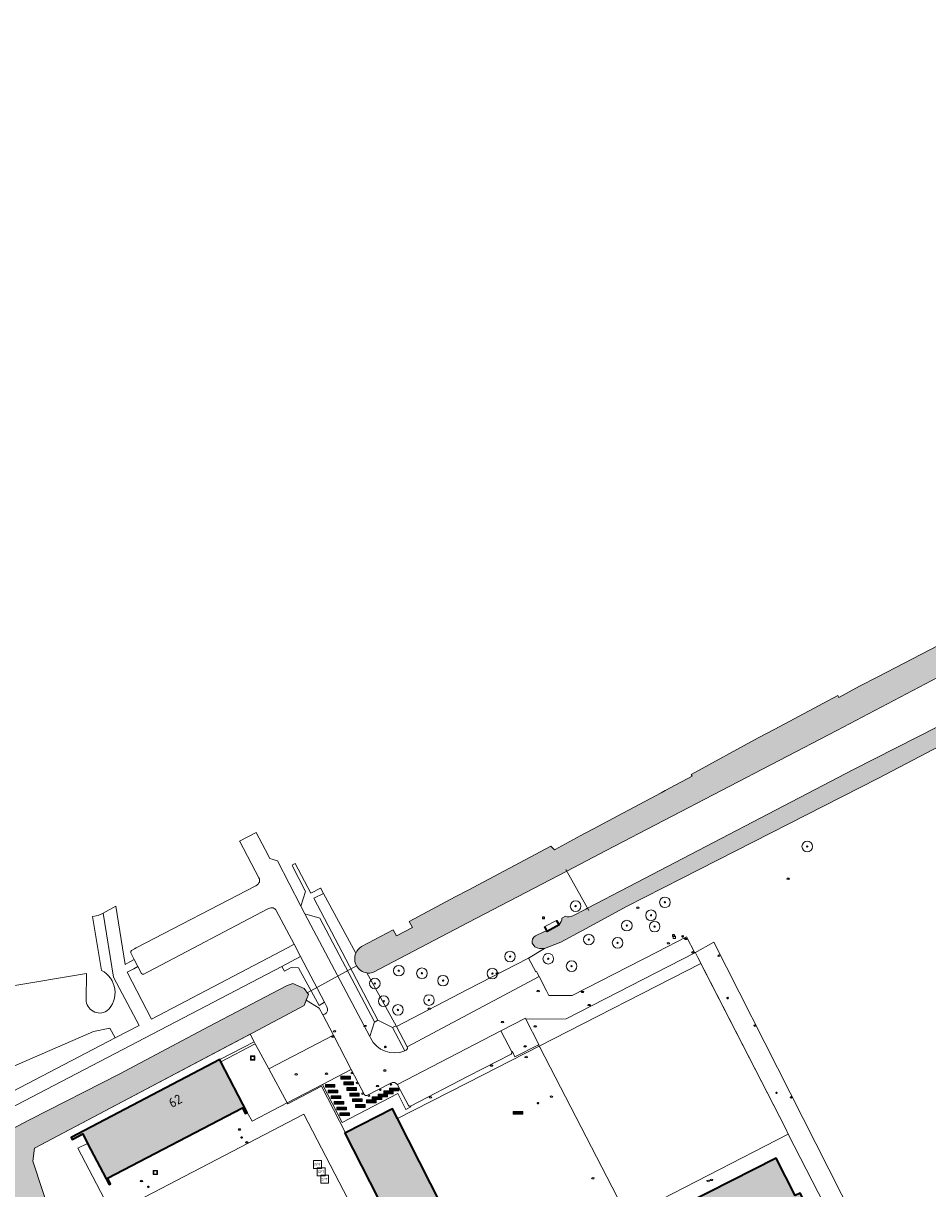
# Model space of a CAD drawing. Header units: metres. Extents: x 125349 to 128236, y 501602 to 503797.
# Tile 359 of 656: x 126416 to 126586, y 502829 to 503049. Entities that reach past the tile are written whole.
import ezdxf
from ezdxf.enums import TextEntityAlignment as Align

# ---------------------------------------------------------------- set-up
doc = ezdxf.new("R2010")
doc.units = ezdxf.units.M
doc.layers.get('0').update_dxf_attribs({"linetype": 'CONTINUOUS'})
for name, color, linetype, lineweight in [('B-WE-GK-BESCHOEIING-G', 130, 'GK-BESCHOEIING-SO', 18), ('B-WE-GK-KADEMUUR-G', 150, 'CONTINUOUS', 35), ('B-WE-GR-BEPLANTING_CULTUUR_HEESTERS-GV', 90, 'CONTINUOUS', 18), ('B-WE-GR-BOOM-S-500', 90, 'CONTINUOUS', 18), ('B-WE-GR-GRAS-GV', 60, 'CONTINUOUS', 13), ('B-WE-GR-GROENVOORZIENING-GV', 80, 'CONTINUOUS', 18), ('B-WE-IE-MEUBILAIR-S', 7, 'CONTINUOUS', 18), ('B-WE-IE-MEUBILAIR_WEGMEUBILAIR-S', 7, 'CONTINUOUS', 18), ('B-WE-IE-MEUBILAIR_WEGMEUBILAIR_AFVALBAK-S', 7, 'CONTINUOUS', 18), ('B-WE-IE-TERREINAFSCHEIDING_KUNSTMATIG_HEKWERK-G', 20, 'IE-TERREINAFSCHEIDING_KUNSTMATIG-SO', 18), ('B-WE-IE-TERREINAFSCHEIDING_KUNSTMATIG_MUUR-G', 90, 'IE-TERREINAFSCHEIDING_KUNSTMATIG-SO', 18), ('B-WE-KW-KUNSTWERK_DUIKER-G', 170, 'CONTINUOUS', 18), ('B-WE-KW-KUNSTWERK_GEMAAL-GV', 170, 'CONTINUOUS', 18), ('B-WE-OG-BEBOUWING-GV', 7, 'CONTINUOUS', 35), ('B-WE-OG-BEBOUWING-T18', 10, 'CONTINUOUS', 18), ('B-WE-OG-TERREIN_BEGROEID-GV', 7, 'CONTINUOUS', 18), ('B-WE-OG-TERREIN_ERF-GV', 7, 'CONTINUOUS', 18), ('B-WE-OG-WATER-GV', 130, 'CONTINUOUS', 18), ('B-WE-VH-HALFVERHARDING_GRAVEL-GV', 130, 'CONTINUOUS', 18), ('B-WE-VH-OPENVERHARDING-GV', 90, 'CONTINUOUS', 18), ('B-WE-VH-OPENVERHARDING_BETONSTRAATSTEEN-GV', 90, 'CONTINUOUS', 18), ('B-WE-VH-OPENVERHARDING_TEGEL-GV', 90, 'CONTINUOUS', 18)]:
    doc.layers.add(name, color=color, linetype=linetype, lineweight=lineweight)
doc.layers.add('B-WE-OG-BEBOUWING-V', color=7, linetype='CONTINUOUS', lineweight=18, true_color=0xcc646e)
doc.layers.add('B-WE-OG-WATER-V', color=7, linetype='CONTINUOUS', lineweight=18, true_color=0xbee8ff)
doc.styles.add('NLCS-ISO', font='NLCS-ISO.ttf')
doc.styles.add('NLCS-ISO-M1000-T18', font='NLCS-ISO.ttf', dxfattribs={"height": 1.8})
doc.linetypes.add('GK-BESCHOEIING-SO', pattern='A,18,-3,[1,NLCS.SHX,S=0.6,R=0,X=0,Y=0],-3', length=24)
doc.linetypes.add('IE-TERREINAFSCHEIDING_KUNSTMATIG-SO', pattern='A,4,[82,NLCS.SHX,S=0.75,R=90,X=0,Y=0],4,-2', length=10)

# ---------------------------------------------------------------- blocks, each defined once
blk = doc.blocks.new('SIE-WEG_AFVALBAK-SO')
at = {"color": 0, "linetype": 'ByBlock', "lineweight": 18}
for points in [[(-2, -2), (2, -2), (2, 2), (-2, 2)], [(-1.5, -1.5), (1.5, -1.5), (1.5, 1.5), (-1.5, 1.5)]]:
    blk.add_lwpolyline(points, close=True, dxfattribs=at)
blk = doc.blocks.new('SIE-MEUBILAIR_KAST_ELEKTRA-SO')
for points in [[(-1, 1), (1, 1), (1, 0.84), (-1, 0.84)], [(-1, 0.76), (1, 0.76), (1, -1), (-1, -1)]]:
    blk.add_lwpolyline(points, close=True)
at = {"style": 'NLCS-ISO'}
blk.add_text('et', height=0.75, dxfattribs=at).set_placement((0, 0), align=Align.MIDDLE_CENTER)
blk = doc.blocks.new('SIE-MEUBILAIR_PAAL_LICHTMAST-SO')
for points in [[(-0.6, 0), (-1, 0)], [(-0.7, 0.7), (-0.4, 0.4)], [(0, 1), (0, 0.6)], [(0.4, 0.4), (0.7, 0.7)], [(1, 0), (0.6, 0)], [(-0.7, -0.7), (-0.4, -0.4)], [(0, -0.6), (0, -1)], [(0.4, -0.4), (0.7, -0.7)]]:
    blk.add_lwpolyline(points)
blk.add_circle((0, 0), 0.5)
blk = doc.blocks.new('SIE-MEUBILAIR_PAAL_AFSLUITPAAL-SO')
blk.add_circle((0, 0), 0.75)
at = {"style": 'NLCS-ISO'}
blk.add_text('af', height=0.75, dxfattribs=at).set_placement((0, 0.1), align=Align.MIDDLE_CENTER)
blk = doc.blocks.new('SIE-MEUBILAIR_PUT_BRANDKRAAN-SO')
blk.add_ellipse((0, 0), major_axis=(1.25, 0), ratio=0.54)
at = {"style": 'NLCS-ISO'}
blk.add_text('bk', height=0.75, dxfattribs=at).set_placement((0, 0), align=Align.MIDDLE_CENTER)
blk = doc.blocks.new('SIE-MEUBILAIR_PUT_GASPUT-SO')
blk.add_ellipse((0, 0), major_axis=(1.25, 0), ratio=0.54)
at = {"style": 'NLCS-ISO'}
blk.add_text('gas ', height=0.75, dxfattribs=at).set_placement((0.5, 0.2), align=Align.MIDDLE_CENTER)
blk = doc.blocks.new('SIE-MEUBILAIR_PUT_KOLK-SO')
blk.add_ellipse((0, 0), major_axis=(1.25, 0), ratio=0.54)
at = {"style": 'NLCS-ISO'}
blk.add_text('klk', height=0.75, dxfattribs=at).set_placement((0, 0), align=Align.MIDDLE_CENTER)
blk = doc.blocks.new('SIE-MEUBILAIR_PUT_RIOOLPUT-SO')
blk.add_ellipse((0, 0), major_axis=(1.25, 0), ratio=0.54)
at = {"style": 'NLCS-ISO'}
blk.add_text('ri', height=0.75, dxfattribs=at).set_placement((0, 0.1), align=Align.MIDDLE_CENTER)
blk = doc.blocks.new('SIE-MEUBILAIR_PUT-SO')
blk.add_ellipse((0, 0), major_axis=(1.25, 0), ratio=0.54)
blk = doc.blocks.new('SIE-MEUBILAIR_PUT_DRAINAGEPUT-SO')
blk.add_ellipse((0, 0), major_axis=(1.25, 0), ratio=0.54)
at = {"style": 'NLCS-ISO'}
blk.add_text('dr', height=0.75, dxfattribs=at).set_placement((0, 0), align=Align.MIDDLE_CENTER)
blk = doc.blocks.new('SIE-WEG_FIETSREK-SO')
for p, q in [((-4.5, 1.3), (-2, -1.2)), ((-4.5, 0), (-3.3, -1.2)), ((-3.3, 1.3), (-0.8, -1.2)), ((-2, 1.3), (0.5, -1.2)), ((-0.7, 1.3), (1.8, -1.2)), ((0.5, 1.3), (3, -1.2)), ((1.8, 1.3), (4.3, -1.2)), ((3, 1.3), (4.5, -0.2)), ((4.3, 1.3), (4.5, 1))]:
    blk.add_line(p, q)
at = {"flags": 128}
blk.add_lwpolyline([(4.5, -1.3), (-4.5, -1.3), (-4.5, 1.3), (4.5, 1.3), (4.5, -1.3)], close=True, dxfattribs=at)
blk = doc.blocks.new('SIE-WEG_SPEELTOESTEL-SO')
at = {"flags": 128}
blk.add_lwpolyline([(-3.75, -3.75), (3.75, -3.75), (3.75, 3.75), (-3.75, 3.75)], close=True, dxfattribs=at)
at = {"style": 'NLCS-ISO'}
blk.add_text('SPT', height=2.25, dxfattribs=at).set_placement((0, 0), align=Align.MIDDLE_CENTER)
blk = doc.blocks.new('SGR-BOOM_01-SO')
at = {"linetype": 'ByBlock', "lineweight": 18}
h = blk.add_hatch(color=0, dxfattribs=at)
h.dxf.hatch_style = 1
edge = h.paths.add_edge_path()
edge.add_arc((0, 0), 0.25, 0, 360)
at = {"color": 0, "linetype": 'ByBlock', "lineweight": 18}
for radius in [2, 0.25]:
    blk.add_circle((0, 0), radius, dxfattribs=at)

msp = doc.modelspace()

# ---------------------------------------------------------------- hatches: boundary and pattern name
at = {"layer": 'B-WE-OG-BEBOUWING-V'}
for points in [[(126428.37, 502838.018), (126432.416, 502830.285), (126432.667, 502830.433), (126432.125, 502831.488), (126457.52, 502844.709), (126458.013, 502843.654), (126458.365, 502843.851), (126453.436, 502853.401), (126453.233, 502853.793), (126425.276, 502839.142), (126425.473, 502838.739), (126427.482, 502839.826)], [(126486.695, 502842.69), (126485.773, 502844.502), (126476.882, 502840.012), (126476.791, 502839.966), (126483.057, 502827.665), (126486.066, 502821.841), (126487.021, 502822.334), (126495, 502826.377)], [(126566.47, 502820.804), (126562.456, 502828.658), (126561.551, 502828.218), (126557.98, 502835.257), (126541.034, 502826.64), (126550.724, 502807.884), (126561.888, 502813.663), (126561.057, 502815.372), (126567.544, 502818.702)]]:
    msp.add_hatch(color=256, dxfattribs=at).paths.add_polyline_path(points)
at = {"layer": 'B-WE-OG-WATER-V'}
h = msp.add_hatch(color=256, dxfattribs=at)
edge = h.paths.add_edge_path()
edge.add_line((126649.39, 502963.593), (126595.115, 502935.236))
edge.add_line((126595.115, 502935.236), (126595.377, 502934.732))
edge.add_line((126595.377, 502934.732), (126593.697, 502933.857))
edge.add_line((126593.697, 502933.857), (126593.436, 502934.359))
edge.add_line((126593.436, 502934.359), (126577.12, 502925.88))
edge.add_line((126577.12, 502925.88), (126573.638, 502924.132))
edge.add_line((126573.638, 502924.132), (126569.751, 502921.984))
edge.add_line((126569.751, 502921.984), (126569.556, 502922.387))
edge.add_line((126569.556, 502922.387), (126557.705, 502915.995))
edge.add_line((126557.705, 502915.995), (126554.586, 502914.388))
edge.add_line((126554.586, 502914.388), (126541.976, 502907.45))
edge.add_line((126541.976, 502907.45), (126542.127, 502907.165))
edge.add_line((126542.127, 502907.165), (126537.072, 502904.443))
edge.add_line((126537.072, 502904.443), (126536.303, 502904.029))
edge.add_line((126536.303, 502904.029), (126531.259, 502901.333))
edge.add_line((126531.259, 502901.333), (126529.121, 502900.2))
edge.add_line((126529.121, 502900.2), (126529.087, 502900.183))
edge.add_line((126529.087, 502900.183), (126524.55, 502897.778))
edge.add_line((126524.55, 502897.778), (126521.08, 502895.904))
edge.add_line((126521.08, 502895.904), (126516.24, 502893.289))
edge.add_line((126516.24, 502893.289), (126515.565, 502894.013))
edge.add_line((126515.565, 502894.013), (126500, 502885.729))
edge.add_line((126500, 502885.729), (126497.533, 502884.416))
edge.add_line((126497.533, 502884.416), (126488.897, 502879.832))
edge.add_line((126488.897, 502879.832), (126489.491, 502878.698))
edge.add_line((126489.491, 502878.698), (126486.48, 502877.12))
edge.add_line((126486.48, 502877.12), (126485.893, 502878.238))
edge.add_line((126485.893, 502878.238), (126479.918, 502875.067))
edge.add_arc((126481.314, 502872.767), 2.69, 121.26532, 156.50183)
edge.add_arc((126481.309, 502872.774), 2.682, 156.59264, 210.22925)
edge.add_arc((126481.322, 502872.789), 2.702, 210.34174, 261.19582)
edge.add_arc((126481.32, 502872.793), 2.705, 261.26343, 285.26011)
edge.add_line((126482.032, 502870.183), (126497.464, 502878.266))
edge.add_line((126497.464, 502878.266), (126500, 502879.591))
edge.add_line((126500, 502879.591), (126518.537, 502889.271))
edge.add_line((126518.537, 502889.271), (126525.98, 502893.158))
edge.add_line((126525.98, 502893.158), (126569.382, 502915.788))
edge.add_line((126569.382, 502915.788), (126606.348, 502935.238))
edge.add_line((126606.348, 502935.238), (126648.844, 502957.378))
edge.add_line((126648.844, 502957.378), (126700.701, 502984.917))
edge.add_line((126700.701, 502984.917), (126717.744, 502993.282))
edge.add_line((126717.744, 502993.282), (126730.68, 503000))
edge.add_line((126730.68, 503000), (126739.625, 503004.643))
edge.add_arc((126740.201, 503003.751), 1.062, 63.71937, 122.84656, ccw=False)
edge.add_arc((126740.163, 503003.771), 1.061, -1.40796, 61.39885, ccw=False)
edge.add_line((126741.224, 503003.745), (126741.664, 503000))
edge.add_line((126741.664, 503000), (126743.448, 502984.853))
edge.add_line((126743.448, 502984.853), (126743.636, 502983.701))
edge.add_line((126743.636, 502983.701), (126743.909, 502981.298))
edge.add_line((126743.909, 502981.298), (126744.536, 502970.34))
edge.add_line((126744.536, 502970.34), (126744.673, 502960.484))
edge.add_arc((126860.693, 502955.734), 116.117, 177.65547, 181.06876)
edge.add_arc((126854.276, 502956.005), 109.707, 181.27297, 184.32961)
edge.add_line((126744.882, 502947.723), (126746.743, 502930.814))
edge.add_line((126746.743, 502930.814), (126748.58, 502916.243))
edge.add_line((126748.58, 502916.243), (126750.334, 502903.223))
edge.add_line((126750.334, 502903.223), (126752.533, 502889.748))
edge.add_line((126752.533, 502889.748), (126754.076, 502871.33))
edge.add_line((126754.076, 502871.33), (126754.921, 502867.372))
edge.add_line((126754.921, 502867.372), (126755.354, 502863.348))
edge.add_line((126755.354, 502863.348), (126755.465, 502859.307))
edge.add_line((126755.465, 502859.307), (126755.346, 502855.265))
edge.add_line((126755.346, 502855.265), (126755.163, 502852.129))
edge.add_line((126755.163, 502852.129), (126754.976, 502848.993))
edge.add_arc((126731.659, 502850.414), 23.36, 341.10134, 356.51199, ccw=False)
edge.add_arc((126685.456, 502868.117), 72.828, 334.89845, 339.69851, ccw=False)
edge.add_line((126751.406, 502837.221), (126749.84, 502835.855))
edge.add_line((126749.84, 502835.855), (126747.793, 502834.252))
edge.add_line((126747.793, 502834.252), (126745.595, 502832.65))
edge.add_line((126745.595, 502832.65), (126742.999, 502830.697))
edge.add_line((126742.999, 502830.697), (126740.402, 502828.894))
edge.add_line((126740.402, 502828.894), (126738.854, 502827.841))
edge.add_line((126738.854, 502827.841), (126737.106, 502826.739))
edge.add_line((126737.106, 502826.739), (126736.624, 502826.408))
edge.add_arc((126594.642, 503064.557), 277.261, 297.92691, 300.80295, ccw=False)
edge.add_arc((126610.844, 503037.654), 245.909, 293.72887, 297.52728, ccw=False)
edge.add_line((126709.8, 502812.534), (126708.532, 502812.005))
edge.add_line((126708.532, 502812.005), (126706.933, 502811.303))
edge.add_line((126706.933, 502811.303), (126704.834, 502810.401))
edge.add_line((126704.834, 502810.401), (126701.836, 502809.197))
edge.add_line((126701.836, 502809.197), (126698.639, 502807.944))
edge.add_line((126698.639, 502807.944), (126695.041, 502806.69))
edge.add_line((126695.041, 502806.69), (126691.614, 502805.476))
edge.add_line((126691.614, 502805.476), (126656.229, 502790.887))
edge.add_line((126656.229, 502790.887), (126651.241, 502787.441))
edge.add_line((126651.241, 502787.441), (126645.232, 502786.656))
edge.add_line((126645.232, 502786.656), (126639.006, 502784.274))
edge.add_line((126639.006, 502784.274), (126621.677, 502777.212))
edge.add_line((126621.677, 502777.212), (126596.566, 502767.184))
edge.add_line((126596.566, 502767.184), (126577.774, 502758.887))
edge.add_line((126577.774, 502758.887), (126554.965, 502750))
edge.add_line((126554.965, 502750), (126511.483, 502732.739))
edge.add_line((126511.483, 502732.739), (126500, 502728.455))
edge.add_line((126500, 502728.455), (126478.568, 502720.058))
edge.add_line((126478.568, 502720.058), (126476.465, 502719.234))
edge.add_line((126476.465, 502719.234), (126457.607, 502711.584))
edge.add_line((126457.607, 502711.584), (126450.639, 502708.758))
edge.add_arc((126449.898, 502709.714), 1.209, 255.33262, 307.77093, ccw=False)
edge.add_arc((126449.839, 502709.728), 1.21, 214.15412, 258.22059, ccw=False)
edge.add_line((126448.838, 502709.049), (126438.92, 502733.475))
edge.add_line((126438.92, 502733.475), (126432.355, 502750))
edge.add_line((126432.355, 502750), (126431.699, 502751.671))
edge.add_line((126431.699, 502751.671), (126429.409, 502757.5))
edge.add_arc((126430.145, 502757.911), 0.843, 149.70852, 209.19494, ccw=False)
edge.add_arc((126430.212, 502757.878), 0.917, 108.59654, 150.01956, ccw=False)
edge.add_line((126429.919, 502758.747), (126439.647, 502762.47))
edge.add_arc((126439.237, 502764.314), 1.89, 282.54625, 335.13681)
edge.add_arc((126439.228, 502764.302), 1.892, 335.59952, 379.17683)
edge.add_line((126441.015, 502764.923), (126431.425, 502794.156))
edge.add_line((126431.425, 502794.156), (126418.037, 502834.678))
edge.add_line((126418.037, 502834.678), (126418.384, 502837.119))
edge.add_line((126418.384, 502837.119), (126458.944, 502858.588))
edge.add_line((126458.944, 502858.588), (126459.436, 502858.848))
edge.add_line((126459.436, 502858.848), (126469.118, 502863.982))
edge.add_line((126469.118, 502863.982), (126469.508, 502865))
edge.add_line((126469.508, 502865), (126469.914, 502866.061))
edge.add_line((126469.914, 502866.061), (126469.153, 502867.199))
edge.add_line((126469.153, 502867.199), (126466.971, 502868.143))
edge.add_line((126466.971, 502868.143), (126465.782, 502867.694))
edge.add_line((126465.782, 502867.694), (126451.177, 502860.036))
edge.add_line((126451.177, 502860.036), (126434.286, 502851.073))
edge.add_line((126434.286, 502851.073), (126417.572, 502842.538))
edge.add_line((126417.572, 502842.538), (126395.84, 502831.133))
edge.add_line((126395.84, 502831.133), (126395.172, 502828.411))
edge.add_line((126395.172, 502828.411), (126396.146, 502825.581))
edge.add_line((126396.146, 502825.581), (126403.121, 502808.169))
edge.add_line((126403.121, 502808.169), (126408.182, 502795.674))
edge.add_line((126408.182, 502795.674), (126413.636, 502782.226))
edge.add_line((126413.636, 502782.226), (126419.383, 502767.825))
edge.add_line((126419.383, 502767.825), (126420.021, 502766.169))
edge.add_line((126420.021, 502766.169), (126420.513, 502765.115))
edge.add_line((126420.513, 502765.115), (126426.579, 502750))
edge.add_line((126426.579, 502750), (126443.186, 502709.075))
edge.add_line((126443.186, 502709.075), (126443.386, 502709.175))
edge.add_line((126443.386, 502709.175), (126446.304, 502702.587))
edge.add_arc((126449.445, 502705.766), 4.469, 225.34388, 259.2026)
edge.add_arc((126449.384, 502705.811), 4.503, 260.07725, 303.30149)
edge.add_line((126451.856, 502702.048), (126458.782, 502705.006))
edge.add_line((126458.782, 502705.006), (126498.711, 502722.056))
edge.add_line((126498.711, 502722.056), (126500.613, 502721.661))
edge.add_line((126500.613, 502721.661), (126509.491, 502723.201))
edge.add_line((126509.491, 502723.201), (126528.673, 502730.57))
edge.add_line((126528.673, 502730.57), (126534.731, 502732.495))
edge.add_line((126534.731, 502732.495), (126570.746, 502747.463))
edge.add_line((126570.746, 502747.463), (126577.063, 502750))
edge.add_line((126577.063, 502750), (126598.871, 502758.758))
edge.add_line((126598.871, 502758.758), (126601.337, 502760.181))
edge.add_line((126601.337, 502760.181), (126627.602, 502770.497))
edge.add_line((126627.602, 502770.497), (126635.178, 502772.915))
edge.add_line((126635.178, 502772.915), (126649.403, 502779.611))
edge.add_line((126649.403, 502779.611), (126659.793, 502783.248))
edge.add_line((126659.793, 502783.248), (126667.084, 502786.919))
edge.add_line((126667.084, 502786.919), (126692.499, 502797.294))
edge.add_line((126692.499, 502797.294), (126717.012, 502807.429))
edge.add_line((126717.012, 502807.429), (126720.78, 502809.038))
edge.add_line((126720.78, 502809.038), (126720.989, 502809.093))
edge.add_line((126720.989, 502809.093), (126722.664, 502809.533))
edge.add_line((126722.664, 502809.533), (126727.555, 502811.12))
edge.add_line((126727.555, 502811.12), (126729.52, 502811.757))
edge.add_line((126729.52, 502811.757), (126735.68, 502813.626))
edge.add_line((126735.68, 502813.626), (126741.646, 502816.495))
edge.add_line((126741.646, 502816.495), (126755.536, 502822.875))
edge.add_line((126755.536, 502822.875), (126764.001, 502827.234))
edge.add_line((126764.001, 502827.234), (126766.428, 502829.037))
edge.add_line((126766.428, 502829.037), (126766.146, 502833.205))
edge.add_line((126766.146, 502833.205), (126766.029, 502834.941))
edge.add_line((126766.029, 502834.941), (126764.242, 502836.78))
edge.add_line((126764.242, 502836.78), (126763.89, 502837.142))
edge.add_line((126763.89, 502837.142), (126762.704, 502839.895))
edge.add_line((126762.704, 502839.895), (126762.703, 502842.917))
edge.add_line((126762.703, 502842.917), (126763.17, 502848.948))
edge.add_line((126763.17, 502848.948), (126763.098, 502857.986))
edge.add_line((126763.098, 502857.986), (126763.052, 502860.327))
edge.add_line((126763.052, 502860.327), (126762.737, 502864.059))
edge.add_line((126762.737, 502864.059), (126762.419, 502867.821))
edge.add_line((126762.419, 502867.821), (126762.147, 502872.857))
edge.add_line((126762.147, 502872.857), (126761.759, 502877.895))
edge.add_line((126761.759, 502877.895), (126761.3, 502881.43))
edge.add_line((126761.3, 502881.43), (126761.12, 502882.819))
edge.add_line((126761.12, 502882.819), (126759.265, 502895.207))
edge.add_line((126759.265, 502895.207), (126758.878, 502897.628))
edge.add_line((126758.878, 502897.628), (126758.238, 502902.734))
edge.add_line((126758.238, 502902.734), (126757.493, 502907.704))
edge.add_line((126757.493, 502907.704), (126756.899, 502912.476))
edge.add_line((126756.899, 502912.476), (126756.604, 502915.851))
edge.add_line((126756.604, 502915.851), (126756.108, 502920.187))
edge.add_line((126756.108, 502920.187), (126754.829, 502932.641))
edge.add_line((126754.829, 502932.641), (126754.65, 502935.2))
edge.add_line((126754.65, 502935.2), (126754.14, 502941.096))
edge.add_line((126754.14, 502941.096), (126753.786, 502945.198))
edge.add_line((126753.786, 502945.198), (126753.53, 502949.125))
edge.add_line((126753.53, 502949.125), (126753.24, 502952.603))
edge.add_line((126753.24, 502952.603), (126752.959, 502958.13))
edge.add_line((126752.959, 502958.13), (126752.664, 502962.247))
edge.add_line((126752.664, 502962.247), (126752.267, 502967.776))
edge.add_line((126752.267, 502967.776), (126751.931, 502975.238))
edge.add_line((126751.931, 502975.238), (126751.701, 502980.262))
edge.add_line((126751.701, 502980.262), (126751.554, 502982.785))
edge.add_line((126751.554, 502982.785), (126751.699, 502984.913))
edge.add_line((126751.699, 502984.913), (126751.462, 502986.116))
edge.add_line((126751.462, 502986.116), (126751.276, 502987.57))
edge.add_line((126751.276, 502987.57), (126751.037, 502990.111))
edge.add_line((126751.037, 502990.111), (126750.467, 502995.795))
edge.add_line((126750.467, 502995.795), (126750.052, 503000))
edge.add_line((126750.052, 503000), (126749.545, 503005.146))
edge.add_line((126749.545, 503005.146), (126749.391, 503007.266))
edge.add_line((126749.391, 503007.266), (126748.639, 503017.642))
edge.add_line((126748.639, 503017.642), (126748.541, 503022.648))
edge.add_line((126748.541, 503022.648), (126748.399, 503027.23))
edge.add_line((126748.399, 503027.23), (126748.273, 503035.23))
edge.add_line((126748.273, 503035.23), (126748.189, 503037.755))
edge.add_line((126748.189, 503037.755), (126748.036, 503045.244))
edge.add_line((126748.036, 503045.244), (126747.948, 503047.749))
edge.add_line((126747.948, 503047.749), (126747.872, 503048.929))
edge.add_line((126747.872, 503048.929), (126744.936, 503047.368))
edge.add_line((126744.936, 503047.368), (126743.037, 503046.359))
edge.add_line((126743.037, 503046.359), (126739.808, 503044.642))
edge.add_line((126739.808, 503044.642), (126739.914, 503042.513))
edge.add_line((126739.914, 503042.513), (126740.226, 503037.131))
edge.add_arc((126715.856, 503037.472), 24.373, 352.15024, 359.199, ccw=False)
edge.add_line((126740, 503034.143), (126737.295, 503021.652))
edge.add_line((126737.295, 503021.652), (126734.652, 503009.415))
edge.add_line((126734.652, 503009.415), (126733.689, 503007.613))
edge.add_line((126733.689, 503007.613), (126731.949, 503006.64))
edge.add_line((126731.949, 503006.64), (126726.915, 503003.827))
edge.add_line((126726.915, 503003.827), (126720.068, 503000))
edge.add_line((126720.068, 503000), (126701.023, 502990.219))
edge.add_line((126701.023, 502990.219), (126697.615, 502988.468))
edge.add_line((126697.615, 502988.468), (126666.163, 502972.315))
edge.add_line((126666.163, 502972.315), (126663.791, 502971.116))
edge.add_line((126663.791, 502971.116), (126654.973, 502966.51))
edge.add_line((126654.973, 502966.51), (126649.39, 502963.593))
h = msp.add_hatch(color=256, dxfattribs=at)
edge = h.paths.add_edge_path()
edge.add_line((126514.347, 502874.694), (126517.418, 502875.912))
edge.add_line((126517.418, 502875.912), (126523.695, 502879.286))
edge.add_line((126523.695, 502879.286), (126529.812, 502882.616))
edge.add_line((126529.812, 502882.616), (126540.151, 502887.89))
edge.add_line((126540.151, 502887.89), (126577.13, 502906.753))
edge.add_line((126577.13, 502906.753), (126612.436, 502925.221))
edge.add_line((126612.436, 502925.221), (126643.994, 502942.137))
edge.add_line((126643.994, 502942.137), (126642.338, 502944.637))
edge.add_line((126642.338, 502944.637), (126608.251, 502926.567))
edge.add_line((126608.251, 502926.567), (126572.549, 502908.453))
edge.add_line((126572.549, 502908.453), (126530.153, 502886.312))
edge.add_line((126530.153, 502886.312), (126522.474, 502882.296))
edge.add_line((126522.474, 502882.296), (126522.148, 502882.126))
edge.add_line((126522.148, 502882.126), (126519.69, 502880.85))
edge.add_arc((126518.936, 502882.368), 1.695, 247.41817, 296.41371, ccw=False)
edge.add_line((126518.285, 502880.803), (126517.614, 502880.438))
edge.add_arc((126516.474, 502880.302), 1.148, -59.88362, 6.79412, ccw=False)
edge.add_line((126517.05, 502879.309), (126517.145, 502879.152))
edge.add_line((126517.145, 502879.152), (126514.863, 502877.931))
edge.add_line((126514.863, 502877.931), (126514.823, 502878.018))
edge.add_line((126514.823, 502878.018), (126514.212, 502877.865))
edge.add_line((126514.212, 502877.865), (126512.682, 502877.089))
edge.add_arc((126513.232, 502876.011), 1.21, 117.03777, 195.14407)
edge.add_line((126512.064, 502875.695), (126512.523, 502875.055))
edge.add_arc((126514.073, 502878.099), 3.416, 243.01196, 274.59781)

# ---------------------------------------------------------------- linework, layer by layer
at = {"layer": 'B-WE-GK-BESCHOEIING-G', "flags": 128}
msp.add_lwpolyline([(126443.186, 502709.075), (126426.579, 502750), (126420.513, 502765.115), (126420.021, 502766.169), (126419.383, 502767.825), (126413.636, 502782.226), (126408.182, 502795.674), (126403.121, 502808.169), (126396.146, 502825.581), (126395.172, 502828.411), (126395.84, 502831.133), (126417.572, 502842.538), (126434.286, 502851.073), (126451.177, 502860.036), (126465.782, 502867.694), (126466.971, 502868.143), (126469.153, 502867.199), (126469.914, 502866.061), (126469.118, 502863.982), (126459.436, 502858.848), (126418.384, 502837.119), (126418.037, 502834.678), (126431.425, 502794.156), (126441.015, 502764.923)], dxfattribs=at)
at = {"layer": 'B-WE-GK-KADEMUUR-G', "flags": 128}
msp.add_lwpolyline([(126516.633, 502880.002), (126517.145, 502879.152), (126514.863, 502877.931), (126514.445, 502878.844)], dxfattribs=at)
at = {"layer": 'B-WE-GR-BEPLANTING_CULTUUR_HEESTERS-GV', "flags": 128}
for points in [[(126472.755, 502885.103), (126470.913, 502884.188), (126483.018, 502861.199)], [(126478.847, 502873.84), (126472.755, 502885.103)], [(126483.018, 502861.199), (126485.781, 502859.835), (126486.431, 502860.157), (126480.909, 502870.119)]]:
    msp.add_lwpolyline(points, dxfattribs=at)
msp.add_lwpolyline([(126472.96, 502864.584), (126468.427, 502873.199), (126464.898, 502871.353), (126465.437, 502870.472), (126466.693, 502871.114), (126468.087, 502871.062), (126471.978, 502863.975)], close=True, dxfattribs=at)
at = {"layer": 'B-WE-GR-BEPLANTING_CULTUUR_HEESTERS-GV'}
for points in [[(126478.991, 502871.424, -0.2384025), (126478.847, 502873.84)], [(126480.909, 502870.119, -0.2256077), (126478.991, 502871.424)]]:
    msp.add_lwpolyline(points, format="xyb", dxfattribs=at)
at = {"layer": 'B-WE-GR-GRAS-GV', "flags": 128}
msp.add_lwpolyline([(126430.085, 502823.218), (126440.659, 502802.854), (126440.879, 502802.431), (126462.44, 502760.911), (126500, 502780.492), (126501.454, 502781.267), (126500, 502784.021), (126490.933, 502801.471), (126479.869, 502822.766), (126469.087, 502843.518), (126430.14, 502823.247)], close=True, dxfattribs=at)
at = {"layer": 'B-WE-GR-GROENVOORZIENING-GV', "flags": 128}
for points in [[(126739.625, 503004.643), (126730.68, 503000), (126717.744, 502993.282), (126700.701, 502984.917), (126648.844, 502957.378), (126606.348, 502935.238), (126569.382, 502915.788), (126525.98, 502893.158), (126518.537, 502889.271), (126500, 502879.591), (126497.464, 502878.266)], [(126519.69, 502880.85), (126522.148, 502882.126), (126522.474, 502882.296), (126530.153, 502886.312), (126572.549, 502908.453), (126608.251, 502926.567), (126642.338, 502944.637), (126652.127, 502947.315), (126650.512, 502950.384), (126648.938, 502953.443), (126661.49, 502960.026), (126663.064, 502956.967), (126683.843, 502967.865), (126689.857, 502970.998), (126711.534, 502978.949), (126723.605, 502985.368), (126722.674, 502987.078), (126727.754, 502989.723)], [(126517.614, 502880.438), (126518.285, 502880.803)], [(126512.682, 502877.089), (126514.212, 502877.865), (126514.823, 502878.018), (126514.445, 502878.844), (126516.633, 502880.002), (126517.05, 502879.309)], [(126497.464, 502878.266), (126482.032, 502870.183)], [(126480.909, 502870.119), (126486.431, 502860.157), (126486.512, 502860.039), (126500, 502867.034), (126511.354, 502872.923), (126514.347, 502874.694)], [(126582.452, 502804.414), (126560.607, 502847.522), (126546.233, 502875.888), (126542.634, 502873.88), (126518.445, 502861.497), (126510.844, 502861.429), (126513.325, 502856.65), (126513.235, 502856.598), (126513.378, 502856.35), (126543.789, 502871.919), (126559.756, 502840.766), (126560.243, 502839.768), (126569.237, 502822.202)], [(126512.523, 502875.055), (126512.064, 502875.695)], [(126473.406, 502863.737), (126472.96, 502864.584), (126471.978, 502863.975), (126468.087, 502871.062), (126466.693, 502871.114), (126465.437, 502870.472), (126464.898, 502871.353), (126424.918, 502850.433), (126389.511, 502831.947), (126389.341, 502831.854), (126408.345, 502784.739), (126422.384, 502750), (126430.802, 502729.17), (126431.184, 502728.265), (126440.851, 502705.788), (126444.851, 502696.489), (126450.114, 502696.665), (126451.791, 502697.447), (126450.491, 502700.54), (126459.153, 502704.072), (126458.782, 502705.006), (126451.856, 502702.048)], [(126446.304, 502702.587), (126443.386, 502709.175), (126443.186, 502709.075), (126426.579, 502750), (126420.513, 502765.115), (126420.021, 502766.169), (126419.383, 502767.825), (126413.636, 502782.226), (126408.182, 502795.674), (126403.121, 502808.169), (126396.146, 502825.581), (126395.172, 502828.411), (126395.84, 502831.133), (126417.572, 502842.538), (126434.286, 502851.073), (126451.177, 502860.036), (126465.782, 502867.694), (126466.971, 502868.143), (126469.153, 502867.199), (126469.914, 502866.061), (126469.508, 502865), (126471.977, 502863.452), (126472.639, 502862.206), (126473.04, 502862.361)], [(126488.047, 502855.459), (126485.781, 502859.835), (126483.018, 502861.199), (126482.467, 502860.925), (126482.333, 502860.921), (126481.477, 502858.157)], [(126408.746, 502844.948), (126433.554, 502857.877), (126432.515, 502859.704), (126429.454, 502859.077), (126414.014, 502852.399)], [(126458.944, 502858.588), (126418.384, 502837.119), (126418.037, 502834.678), (126431.425, 502794.156)], [(126429.409, 502757.5), (126431.699, 502751.671), (126438.216, 502754.105), (126450.942, 502759.179), (126427.952, 502825.896), (126431.466, 502827.628), (126426.534, 502837.12), (126428.37, 502838.018), (126427.482, 502839.826), (126425.473, 502838.739), (126425.276, 502839.142), (126453.233, 502853.793), (126459.72, 502857.128), (126458.944, 502858.588)], [(126481.477, 502858.157), (126481.64, 502857.872)]]:
    msp.add_lwpolyline(points, dxfattribs=at)
at = {"layer": 'B-WE-GR-GROENVOORZIENING-GV'}
for points in [[(126518.285, 502880.803, 0.2171009), (126519.69, 502880.85)], [(126517.05, 502879.309, 0.299433), (126517.614, 502880.438)], [(126512.064, 502875.695, -0.3546407), (126512.682, 502877.089)], [(126514.347, 502874.694, -0.1386985), (126512.523, 502875.055)], [(126482.032, 502870.183, -0.1050896), (126480.909, 502870.119)], [(126473.04, 502862.361, 0.4027323), (126473.406, 502863.737)], [(126481.64, 502857.872, 0.4093511), (126488.047, 502855.459)]]:
    msp.add_lwpolyline(points, format="xyb", dxfattribs=at)
at = {"layer": 'B-WE-IE-TERREINAFSCHEIDING_KUNSTMATIG_HEKWERK-G', "flags": 128}
for points in [[(126522.726, 502881.85), (126518.367, 502889.573)], [(126542.71, 502874.024), (126543.222, 502873.026), (126559.756, 502840.766), (126560.243, 502839.768)]]:
    msp.add_lwpolyline(points, dxfattribs=at)
at = {"layer": 'B-WE-IE-TERREINAFSCHEIDING_KUNSTMATIG_MUUR-G', "flags": 128}
msp.add_lwpolyline([(126453.233, 502853.793), (126459.72, 502857.128), (126459.903, 502856.769), (126453.436, 502853.401)], dxfattribs=at)
at = {"layer": 'B-WE-KW-KUNSTWERK_DUIKER-G', "flags": 128}
msp.add_lwpolyline([(126469.692, 502866.393), (126478.991, 502871.424)], dxfattribs=at)
at = {"layer": 'B-WE-KW-KUNSTWERK_GEMAAL-GV', "flags": 128}
msp.add_lwpolyline([(126514.863, 502877.931), (126517.145, 502879.152), (126517.05, 502879.309), (126516.633, 502880.002), (126514.445, 502878.844), (126514.823, 502878.018)], close=True, dxfattribs=at)
at = {"layer": 'B-WE-OG-BEBOUWING-GV', "flags": 128}
for points in [[(126428.37, 502838.018), (126432.416, 502830.285), (126432.667, 502830.433), (126432.125, 502831.488), (126457.52, 502844.709), (126458.013, 502843.654), (126458.365, 502843.851), (126453.436, 502853.401), (126453.233, 502853.793), (126425.276, 502839.142), (126425.473, 502838.739), (126427.482, 502839.826)], [(126486.695, 502842.69), (126485.773, 502844.502), (126476.882, 502840.012), (126476.791, 502839.966), (126483.057, 502827.665), (126486.066, 502821.841), (126487.021, 502822.334), (126495, 502826.377)], [(126566.47, 502820.804), (126562.456, 502828.658), (126561.551, 502828.218), (126557.98, 502835.257), (126541.034, 502826.64), (126550.724, 502807.884), (126561.888, 502813.663), (126561.057, 502815.372), (126567.544, 502818.702)]]:
    msp.add_lwpolyline(points, close=True, dxfattribs=at)
at = {"layer": 'B-WE-OG-TERREIN_BEGROEID-GV', "flags": 128}
for points in [[(126433.554, 502857.877), (126438.052, 502860.221), (126433.235, 502869.309), (126431.283, 502881.35), (126430.346, 502880.913), (126429.264, 502880.742), (126430.952, 502870.593)], [(126428.072, 502865.119), (126428.167, 502869.996), (126383.467, 502862.559)], [(126414.014, 502852.399), (126429.454, 502859.077), (126432.515, 502859.704), (126433.554, 502857.877)]]:
    msp.add_lwpolyline(points, dxfattribs=at)
at = {"layer": 'B-WE-OG-TERREIN_BEGROEID-GV'}
for points in [[(126430.952, 502870.593, -0.5272848), (126432.001, 502862.952)], [(126432.001, 502862.952, -0.5840337), (126428.072, 502865.119)]]:
    msp.add_lwpolyline(points, format="xyb", dxfattribs=at)
at = {"layer": 'B-WE-OG-TERREIN_BEGROEID-GV', "flags": 128}
msp.add_lwpolyline([(126469.508, 502865), (126469.118, 502863.982), (126459.436, 502858.848), (126458.944, 502858.588), (126459.72, 502857.128), (126459.903, 502856.769), (126460.993, 502854.79), (126462.481, 502852.031), (126474.66, 502858.401), (126472.639, 502862.206), (126471.977, 502863.452)], close=True, dxfattribs=at)
at = {"layer": 'B-WE-OG-TERREIN_ERF-GV', "flags": 128}
for points in [[(126612.436, 502925.221), (126577.13, 502906.753), (126540.151, 502887.89), (126529.812, 502882.616), (126523.695, 502879.286), (126517.418, 502875.912), (126514.347, 502874.694), (126511.354, 502872.923), (126512.704, 502870.332), (126512.848, 502870.411), (126513.337, 502869.468), (126514.753, 502866.736), (126515.197, 502865.88), (126519.577, 502865.888), (126535.51, 502874.05), (126541.079, 502876.903), (126542.634, 502873.88), (126546.233, 502875.888), (126560.607, 502847.522), (126582.452, 502804.414)], [(126486.695, 502842.69), (126492.956, 502845.895), (126500, 502849.502), (126513.378, 502856.35), (126513.235, 502856.598), (126508.775, 502854.32), (126508.32, 502855.298), (126508.187, 502855.229)], [(126508.057, 502854.815), (126500, 502850.648), (126489.154, 502845.038), (126489.228, 502844.89), (126488.272, 502844.407), (126486.732, 502847.403), (126476.267, 502841.981), (126472.569, 502849.133), (126465.916, 502845.664), (126466.023, 502845.466), (126472.375, 502848.77), (126476.882, 502840.012), (126485.773, 502844.502), (126486.695, 502842.69)], [(126569.237, 502822.202), (126560.243, 502839.768), (126529.983, 502824.204), (126513.489, 502856.158), (126513.378, 502856.35), (126500, 502849.502), (126492.956, 502845.895), (126486.695, 502842.69), (126495, 502826.377)], [(126483.057, 502827.665), (126476.791, 502839.966), (126476.882, 502840.012), (126472.375, 502848.77), (126466.023, 502845.466), (126465.916, 502845.664), (126459.33, 502842.23), (126458.365, 502843.851), (126458.013, 502843.654), (126457.52, 502844.709), (126432.125, 502831.488), (126432.667, 502830.433), (126432.416, 502830.285), (126428.37, 502838.018), (126426.534, 502837.12), (126431.466, 502827.628)], [(126430.14, 502823.247), (126469.087, 502843.518), (126479.869, 502822.766)]]:
    msp.add_lwpolyline(points, dxfattribs=at)
for points in [[(126459.903, 502856.769), (126459.72, 502857.128), (126453.233, 502853.793), (126453.436, 502853.401), (126458.365, 502843.851), (126459.33, 502842.23), (126465.916, 502845.664), (126462.481, 502852.031), (126460.993, 502854.79)], [(126566.47, 502820.804), (126567.544, 502818.702), (126561.057, 502815.372), (126561.888, 502813.663), (126550.724, 502807.884), (126541.034, 502826.64), (126557.98, 502835.257), (126561.551, 502828.218), (126562.456, 502828.658)]]:
    msp.add_lwpolyline(points, close=True, dxfattribs=at)
at = {"layer": 'B-WE-OG-TERREIN_ERF-GV'}
msp.add_lwpolyline([(126508.187, 502855.229, -0.3863068), (126508.057, 502854.815)], format="xyb", dxfattribs=at)
at = {"layer": 'B-WE-OG-WATER-GV', "flags": 128}
for points in [[(126482.032, 502870.183), (126497.464, 502878.266), (126500, 502879.591), (126518.537, 502889.271), (126525.98, 502893.158), (126569.382, 502915.788), (126606.348, 502935.238), (126648.844, 502957.378), (126700.701, 502984.917), (126717.744, 502993.282), (126730.68, 503000), (126739.625, 503004.643)], [(126514.347, 502874.694), (126517.418, 502875.912), (126523.695, 502879.286), (126529.812, 502882.616), (126540.151, 502887.89), (126577.13, 502906.753), (126612.436, 502925.221), (126643.994, 502942.137), (126642.338, 502944.637), (126608.251, 502926.567), (126572.549, 502908.453), (126530.153, 502886.312), (126522.474, 502882.296), (126522.148, 502882.126)], [(126593.436, 502934.359), (126577.12, 502925.88), (126573.638, 502924.132), (126569.751, 502921.984), (126569.556, 502922.387), (126557.705, 502915.995), (126554.586, 502914.388), (126541.976, 502907.45), (126542.127, 502907.165), (126537.072, 502904.443), (126536.303, 502904.029), (126531.259, 502901.333), (126529.121, 502900.2), (126529.087, 502900.183), (126524.55, 502897.778), (126521.08, 502895.904), (126516.24, 502893.289), (126515.565, 502894.013), (126500, 502885.729), (126497.533, 502884.416), (126488.897, 502879.832), (126489.491, 502878.698), (126486.48, 502877.12), (126485.893, 502878.238)], [(126518.285, 502880.803), (126517.614, 502880.438)], [(126522.148, 502882.126), (126519.69, 502880.85)], [(126517.05, 502879.309), (126517.145, 502879.152), (126514.863, 502877.931), (126514.823, 502878.018)], [(126485.893, 502878.238), (126479.918, 502875.067)], [(126514.823, 502878.018), (126514.212, 502877.865), (126512.682, 502877.089)], [(126512.064, 502875.695), (126512.523, 502875.055)], [(126431.425, 502794.156), (126418.037, 502834.678), (126418.384, 502837.119), (126458.944, 502858.588), (126459.436, 502858.848), (126469.118, 502863.982), (126469.508, 502865), (126469.914, 502866.061), (126469.153, 502867.199), (126466.971, 502868.143), (126465.782, 502867.694), (126451.177, 502860.036), (126434.286, 502851.073), (126417.572, 502842.538), (126395.84, 502831.133), (126395.172, 502828.411)]]:
    msp.add_lwpolyline(points, dxfattribs=at)
at = {"layer": 'B-WE-OG-WATER-GV'}
for points in [[(126519.69, 502880.85, -0.2171009), (126518.285, 502880.803)], [(126517.614, 502880.438, -0.299433), (126517.05, 502879.309)], [(126512.682, 502877.089, 0.3546407), (126512.064, 502875.695)], [(126479.918, 502875.067, 0.1549713), (126478.847, 502873.84)], [(126512.523, 502875.055, 0.1386985), (126514.347, 502874.694)], [(126478.847, 502873.84, 0.2384025), (126478.991, 502871.424)], [(126478.991, 502871.424, 0.2256077), (126480.909, 502870.119)], [(126480.909, 502870.119, 0.1050896), (126482.032, 502870.183)]]:
    msp.add_lwpolyline(points, format="xyb", dxfattribs=at)
at = {"layer": 'B-WE-VH-HALFVERHARDING_GRAVEL-GV', "flags": 128}
msp.add_lwpolyline([(126543.789, 502871.919), (126513.378, 502856.35), (126513.489, 502856.158), (126529.983, 502824.204), (126560.243, 502839.768), (126559.756, 502840.766)], close=True, dxfattribs=at)
at = {"layer": 'B-WE-VH-OPENVERHARDING-GV', "flags": 128}
for points in [[(126460.099, 502896.572), (126456.954, 502894.956), (126457.002, 502894.865)], [(126481.64, 502857.872), (126481.477, 502858.157), (126469.266, 502881.273), (126468.514, 502882.714), (126464.089, 502891.197), (126462.649, 502891.647), (126461.777, 502893.331), (126460.099, 502896.572)], [(126457.002, 502894.865), (126460.619, 502888.014)], [(126460.194, 502886.643), (126460.008, 502886.546), (126437.522, 502874.823), (126437.21, 502874.655)], [(126438.932, 502869.911), (126439.521, 502870.228), (126439.865, 502870.413), (126462.29, 502882.156), (126462.492, 502882.262)], [(126463.875, 502881.852), (126467.213, 502875.508), (126468.427, 502873.199), (126472.96, 502864.584)], [(126486.688, 502849.089), (126506.152, 502859.2), (126510.758, 502861.608), (126510.844, 502861.429), (126518.445, 502861.497), (126542.634, 502873.88), (126541.079, 502876.903), (126535.51, 502874.05), (126519.577, 502865.888), (126515.197, 502865.88), (126514.753, 502866.736)], [(126437.21, 502874.655), (126436.622, 502874.339)], [(126436.477, 502873.921), (126437.14, 502872.66), (126437.837, 502871.334)], [(126437.837, 502871.334), (126438.524, 502870.028)], [(126514.753, 502866.736), (126513.337, 502869.468), (126488.498, 502856.203), (126488.501, 502856.197)], [(126472.96, 502864.584), (126473.406, 502863.737)], [(126473.04, 502862.361), (126472.639, 502862.206), (126474.66, 502858.401), (126477.983, 502851.956)], [(126486.512, 502860.039), (126486.431, 502860.157), (126485.781, 502859.835), (126488.047, 502855.459)], [(126488.501, 502856.197), (126488.498, 502856.203), (126486.512, 502860.039)], [(126508.187, 502855.229), (126506.152, 502859.2), (126486.688, 502849.089)], [(126500, 502850.648), (126508.057, 502854.815)], [(126477.983, 502851.956), (126480.483, 502847.168)], [(126489.154, 502845.038), (126500, 502850.648)], [(126480.896, 502847.035), (126485.437, 502849.379)], [(126486.784, 502848.941), (126488.735, 502845.168)]]:
    msp.add_lwpolyline(points, dxfattribs=at)
for points in [[(126472.755, 502885.103), (126472.246, 502886.043), (126472.224, 502886.083), (126470.401, 502885.164), (126467.457, 502890.735), (126466.933, 502890.442), (126466.842, 502890.336), (126469.386, 502885.47), (126468.514, 502882.714), (126469.266, 502881.273), (126472.049, 502880.41), (126482.333, 502860.921), (126482.467, 502860.925), (126483.018, 502861.199), (126470.913, 502884.188)], [(126481.477, 502858.157), (126482.333, 502860.921), (126472.049, 502880.41), (126469.266, 502881.273)], [(126488.498, 502856.203), (126513.337, 502869.468), (126512.848, 502870.411), (126512.704, 502870.332), (126511.354, 502872.923), (126500, 502867.034), (126486.512, 502860.039)], [(126474.66, 502858.401), (126462.481, 502852.031), (126465.916, 502845.664), (126472.569, 502849.133), (126477.983, 502851.956)]]:
    msp.add_lwpolyline(points, close=True, dxfattribs=at)
at = {"layer": 'B-WE-VH-OPENVERHARDING-GV'}
for points in [[(126460.619, 502888.014, -0.4222193), (126460.194, 502886.643)], [(126462.492, 502882.262, -0.4165334), (126463.875, 502881.852)], [(126436.622, 502874.339, 0.3667158), (126436.477, 502873.921)], [(126438.524, 502870.028, 0.3705525), (126438.932, 502869.911)], [(126473.406, 502863.737, -0.4027323), (126473.04, 502862.361)], [(126488.047, 502855.459, -0.4093511), (126481.64, 502857.872)], [(126488.047, 502855.459, 0.0202112), (126488.346, 502855.603)], [(126488.501, 502856.197, -0.4187919), (126488.346, 502855.603)], [(126508.057, 502854.815, 0.3863068), (126508.187, 502855.229)], [(126485.437, 502849.379, -0.353412), (126486.688, 502849.089)], [(126486.688, 502849.089, -0.040874), (126486.784, 502848.941)], [(126480.483, 502847.168, 0.39942), (126480.896, 502847.035)], [(126488.735, 502845.168, 0.3914871), (126489.154, 502845.038)]]:
    msp.add_lwpolyline(points, format="xyb", dxfattribs=at)
at = {"layer": 'B-WE-VH-OPENVERHARDING_BETONSTRAATSTEEN-GV', "flags": 128}
for points in [[(126389.511, 502831.947), (126424.918, 502850.433), (126464.898, 502871.353), (126468.427, 502873.199), (126467.213, 502875.508), (126466.094, 502874.922), (126440.37, 502861.437), (126435.778, 502870.24), (126437.072, 502870.906), (126437.837, 502871.334), (126437.14, 502872.66), (126436.324, 502872.191), (126435.461, 502871.719), (126433.687, 502882.667), (126431.283, 502881.35), (126433.235, 502869.309), (126438.052, 502860.221), (126433.554, 502857.877), (126408.746, 502844.948)], [(126480.483, 502847.168), (126477.983, 502851.956), (126472.569, 502849.133)], [(126472.569, 502849.133), (126476.267, 502841.981), (126486.732, 502847.403), (126488.272, 502844.407), (126489.228, 502844.89), (126489.154, 502845.038)], [(126485.437, 502849.379), (126480.896, 502847.035)], [(126488.735, 502845.168), (126486.784, 502848.941)]]:
    msp.add_lwpolyline(points, dxfattribs=at)
at = {"layer": 'B-WE-VH-OPENVERHARDING_BETONSTRAATSTEEN-GV'}
for points in [[(126486.688, 502849.089, 0.353412), (126485.437, 502849.379)], [(126486.784, 502848.941, 0.040874), (126486.688, 502849.089)], [(126480.896, 502847.035, -0.39942), (126480.483, 502847.168)], [(126489.154, 502845.038, -0.3914871), (126488.735, 502845.168)]]:
    msp.add_lwpolyline(points, format="xyb", dxfattribs=at)
at = {"layer": 'B-WE-VH-OPENVERHARDING_TEGEL-GV', "flags": 128}
msp.add_lwpolyline([(126510.844, 502861.429), (126510.758, 502861.608), (126506.152, 502859.2), (126508.187, 502855.229), (126508.32, 502855.298), (126508.775, 502854.32), (126513.235, 502856.598), (126513.325, 502856.65)], close=True, dxfattribs=at)

# ---------------------------------------------------------------- block references
at = {"layer": 'B-WE-GR-BOOM-S-500', "xscale": 0.5, "yscale": 0.5, "zscale": 0.5}
for p in [(126563.819, 502893.929), (126520.22, 502882.699), (126537.026, 502883.412), (126534.408, 502880.975), (126529.86, 502879.029), (126535.094, 502878.842), (126522.709, 502876.398), (126528.121, 502875.781), (126507.868, 502873.197), (126515.07, 502872.788), (126519.47, 502871.395), (126486.935, 502870.543), (126491.295, 502870.052), (126504.544, 502869.998), (126482.416, 502868.122), (126495.264, 502868.661), (126484.094, 502864.804), (126492.618, 502865.005), (126486.779, 502863.155)]:
    msp.add_blockref('SGR-BOOM_01-SO', p, dxfattribs=at)
at = {"layer": 'B-WE-IE-MEUBILAIR-S', "xscale": 0.2, "yscale": 0.2, "zscale": 0.2}
for name, p in [('SIE-MEUBILAIR_PUT_KOLK-SO', (126560.228, 502887.85)), ('SIE-MEUBILAIR_PUT-SO', (126531.944, 502882.385)), ('SIE-MEUBILAIR_KAST_ELEKTRA-SO', (126514.173, 502880.496)), ('SIE-MEUBILAIR_KAST_ELEKTRA-SO', (126538.624, 502877.161)), ('SIE-MEUBILAIR_KAST_ELEKTRA-SO', (126538.798, 502876.817)), ('SIE-MEUBILAIR_PAAL_LICHTMAST-SO', (126540.374, 502876.994)), ('SIE-MEUBILAIR_PUT_KOLK-SO', (126540.969, 502876.516)), ('SIE-MEUBILAIR_PUT-SO', (126537.672, 502875.706)), ('SIE-MEUBILAIR_PUT_KOLK-SO', (126542.306, 502874.021)), ('SIE-MEUBILAIR_PAAL_AFSLUITPAAL-SO', (126547.145, 502873.356)), ('SIE-MEUBILAIR_PUT_KOLK-SO', (126505.479, 502870.069)), ('SIE-MEUBILAIR_PUT_DRAINAGEPUT-SO', (126513.162, 502866.7)), ('SIE-MEUBILAIR_PUT_KOLK-SO', (126521.516, 502866.546)), ('SIE-MEUBILAIR_PAAL_LICHTMAST-SO', (126548.826, 502865.384)), ('SIE-MEUBILAIR_PUT_KOLK-SO', (126492.675, 502863.367)), ('SIE-MEUBILAIR_PUT_KOLK-SO', (126522.775, 502864.055)), ('SIE-MEUBILAIR_PUT_RIOOLPUT-SO', (126506.44, 502860.851)), ('SIE-MEUBILAIR_PUT-SO', (126474.854, 502859.145)), ('SIE-MEUBILAIR_PUT_KOLK-SO', (126480.581, 502860.108)), ('SIE-MEUBILAIR_PUT_BRANDKRAAN-SO', (126512.618, 502860.035)), ('SIE-MEUBILAIR_PAAL_AFSLUITPAAL-SO', (126553.935, 502860.198)), ('SIE-MEUBILAIR_PUT_KOLK-SO', (126474.547, 502858.147)), ('SIE-MEUBILAIR_PAAL_LICHTMAST-SO', (126484.41, 502856.184)), ('SIE-MEUBILAIR_PUT_GASPUT-SO', (126510.699, 502856.277)), ('SIE-MEUBILAIR_PUT_RIOOLPUT-SO', (126510.928, 502854.284)), ('SIE-MEUBILAIR_PUT_KOLK-SO', (126504.405, 502852.681)), ('SIE-MEUBILAIR_PUT_KOLK-SO', (126467.614, 502851.016)), ('SIE-MEUBILAIR_PUT_GASPUT-SO', (126473.311, 502851.142)), ('SIE-MEUBILAIR_PAAL_AFSLUITPAAL-SO', (126478.104, 502851.26)), ('SIE-MEUBILAIR_PUT_RIOOLPUT-SO', (126484.303, 502851.744)), ('SIE-MEUBILAIR_PAAL_AFSLUITPAAL-SO', (126479.091, 502849.395)), ('SIE-MEUBILAIR_PUT_RIOOLPUT-SO', (126482.938, 502848.797)), ('SIE-MEUBILAIR_PAAL_AFSLUITPAAL-SO', (126483.456, 502848.106)), ('SIE-MEUBILAIR_PAAL_AFSLUITPAAL-SO', (126485.466, 502849.125)), ('SIE-MEUBILAIR_PAAL_AFSLUITPAAL-SO', (126480.111, 502847.39)), ('SIE-MEUBILAIR_PAAL_AFSLUITPAAL-SO', (126481.305, 502847.004)), ('SIE-MEUBILAIR_PUT_KOLK-SO', (126492.879, 502846.715)), ('SIE-MEUBILAIR_PAAL_LICHTMAST-SO', (126513.124, 502845.587)), ('SIE-MEUBILAIR_PUT_KOLK-SO', (126515.652, 502846.83)), ('SIE-MEUBILAIR_PAAL_LICHTMAST-SO', (126558.017, 502847.543)), ('SIE-MEUBILAIR_PAAL_AFSLUITPAAL-SO', (126560.778, 502846.676)), ('SIE-MEUBILAIR_PUT_KOLK-SO', (126456.961, 502840.634)), ('SIE-MEUBILAIR_PAAL_LICHTMAST-SO', (126457.37, 502839.136)), ('SIE-MEUBILAIR_PUT_KOLK-SO', (126458.34, 502838.217)), ('SIE-MEUBILAIR_PUT_KOLK-SO', (126438.515, 502830.936)), ('SIE-MEUBILAIR_PUT_KOLK-SO', (126523.487, 502831.454)), ('SIE-MEUBILAIR_PUT-SO', (126545.17, 502830.944)), ('SIE-MEUBILAIR_PUT-SO', (126545.793, 502831.146)), ('SIE-MEUBILAIR_PAAL_LICHTMAST-SO', (126439.802, 502829.84))]:
    msp.add_blockref(name, p, dxfattribs=at)
at = {"layer": 'B-WE-IE-MEUBILAIR_WEGMEUBILAIR-S', "xscale": 0.2, "yscale": 0.2, "zscale": 0.2}
for name, p in [('SIE-WEG_FIETSREK-SO', (126476.938, 502850.396)), ('SIE-WEG_FIETSREK-SO', (126474.014, 502848.874)), ('SIE-WEG_FIETSREK-SO', (126474.564, 502847.796)), ('SIE-WEG_FIETSREK-SO', (126477.489, 502849.323)), ('SIE-WEG_FIETSREK-SO', (126478.046, 502848.262)), ('SIE-WEG_FIETSREK-SO', (126484.99, 502847.625)), ('SIE-WEG_FIETSREK-SO', (126486.056, 502848.17)), ('SIE-WEG_FIETSREK-SO', (126475.099, 502846.739)), ('SIE-WEG_FIETSREK-SO', (126475.664, 502845.664)), ('SIE-WEG_FIETSREK-SO', (126478.603, 502847.201)), ('SIE-WEG_FIETSREK-SO', (126479.142, 502846.151)), ('SIE-WEG_FIETSREK-SO', (126481.787, 502845.946)), ('SIE-WEG_FIETSREK-SO', (126482.853, 502846.523)), ('SIE-WEG_FIETSREK-SO', (126483.94, 502847.058)), ('SIE-WEG_FIETSREK-SO', (126476.195, 502844.6)), ('SIE-WEG_FIETSREK-SO', (126476.758, 502843.523)), ('SIE-WEG_FIETSREK-SO', (126479.689, 502845.053)), ('SIE-WEG_FIETSREK-SO', (126509.376, 502843.785)), ('SIE-WEG_SPEELTOESTEL-SO', (126471.622, 502834.031)), ('SIE-WEG_SPEELTOESTEL-SO', (126472.302, 502832.656)), ('SIE-WEG_SPEELTOESTEL-SO', (126472.982, 502831.281))]:
    msp.add_blockref(name, p, dxfattribs=at)
at = {"layer": 'B-WE-IE-MEUBILAIR_WEGMEUBILAIR_AFVALBAK-S', "xscale": 0.2, "yscale": 0.2, "zscale": 0.2}
for p in [(126459.418, 502854.102), (126441.113, 502832.535)]:
    msp.add_blockref('SIE-WEG_AFVALBAK-SO', p, dxfattribs=at)

# ---------------------------------------------------------------- texts
at = {"layer": 'B-WE-OG-BEBOUWING-T18', "style": 'NLCS-ISO-M1000-T18'}
msp.add_text('62', height=1.8, rotation=28.5, dxfattribs=at).set_placement((126444.864, 502846.03), align=Align.MIDDLE)

doc.saveas('drawing.dxf')
